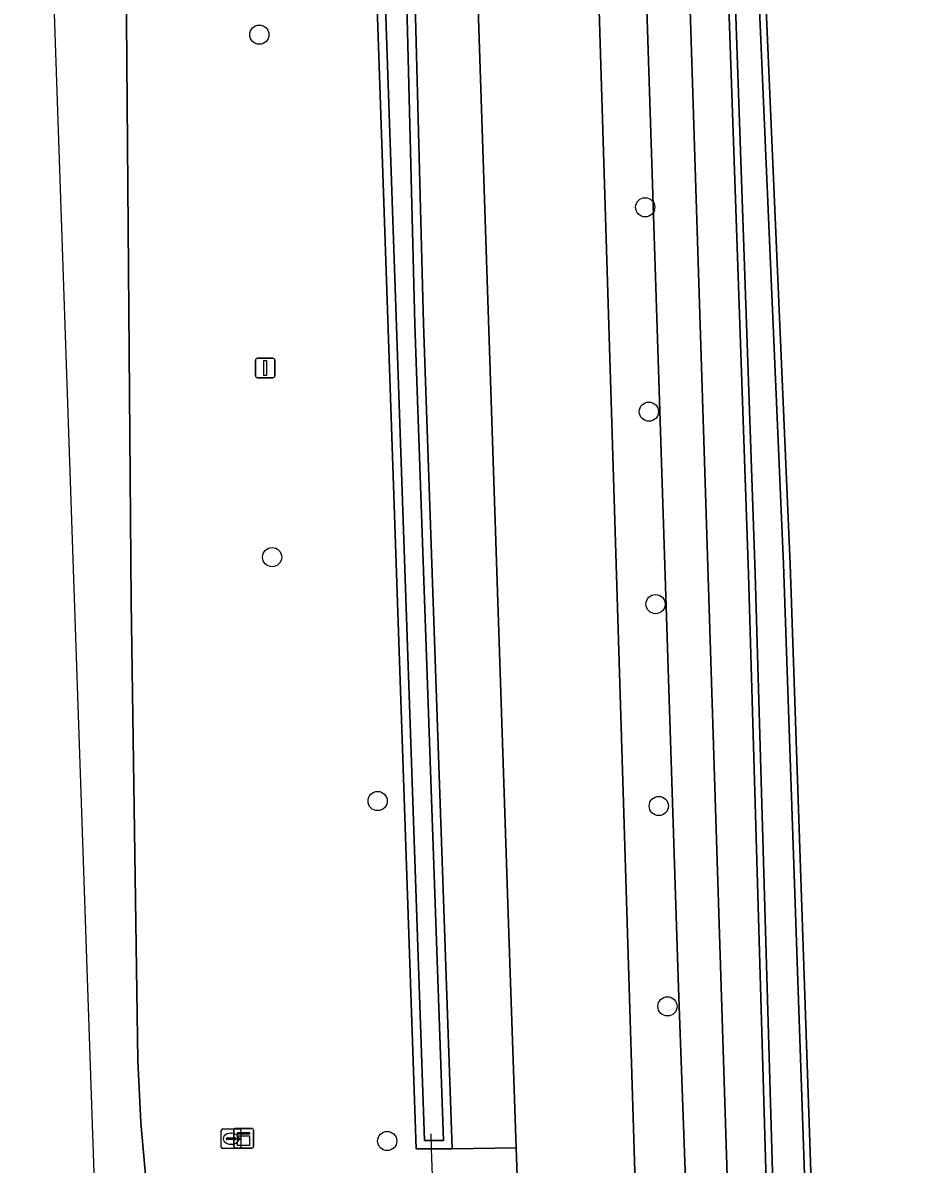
# Model space of a CAD drawing. Extents: x 162510 to 163918, y 388494 to 389774.
# Drawn here: x 162522.8 to 162569, y 388939.6 to 388997.7 of the extents above; entities that cross this region are included whole.
import ezdxf

# ---------------------------------------------------------------- set-up
doc = ezdxf.new("R2010")
doc.units = 0
for name, color, linetype in [('IMGEO_Afsluitpaal', 7, 'Continuous'), ('IMGEO_Berm_groen', 7, 'Continuous'), ('IMGEO_Boom', 7, 'Continuous'), ('IMGEO_Duiker', 7, 'Continuous'), ('IMGEO_Erf', 7, 'Continuous'), ('IMGEO_Kast', 7, 'Continuous'), ('IMGEO_Oever', 7, 'Continuous'), ('IMGEO_Rijbaan_lokaal_gesloten', 7, 'Continuous'), ('IMGEO_Rijbaan_regionaal_gesloten', 7, 'Continuous'), ('IMGEO_Rioolput', 7, 'Continuous'), ('IMGEO_Voetpad_open', 7, 'Continuous'), ('IMGEO_Waterloop', 7, 'Continuous')]:
    doc.layers.add(name, color=color, linetype=linetype)

msp = doc.modelspace()

# ---------------------------------------------------------------- linework, layer by layer
at = {"layer": 'IMGEO_Afsluitpaal'}
for p, q in [((162534.678, 388979.724), (162534.678, 388980.524)), ((162534.678, 388980.524), (162534.678, 388979.724)), ((162534.778, 388980.624), (162535.568, 388980.624)), ((162535.568, 388980.624), (162534.778, 388980.624)), ((162535.668, 388980.524), (162535.668, 388979.724)), ((162535.668, 388979.724), (162535.668, 388980.524)), ((162535.568, 388979.624), (162534.778, 388979.624)), ((162534.778, 388979.624), (162535.568, 388979.624))]:
    msp.add_line(p, q, dxfattribs=at)
msp.add_lwpolyline([(162535.098, 388980.499), (162535.248, 388980.499), (162535.248, 388979.749), (162535.098, 388979.749), (162535.098, 388980.499)], dxfattribs=at)
for centre, start, end in [((162534.778, 388980.524), 90, 180), ((162534.778, 388980.524), 90, 180), ((162535.568, 388980.524), 0, 90), ((162535.568, 388980.524), 360, 90), ((162534.778, 388979.724), 180, 270), ((162534.778, 388979.724), 180, 270), ((162535.568, 388979.724), 270, 0), ((162535.568, 388979.724), 270, 0)]:
    msp.add_arc(centre, 0.1, start, end, dxfattribs=at)
at = {"layer": 'IMGEO_Berm_groen'}
msp.add_lwpolyline([(162543.807, 389066.604), (162543.082, 389082.281), (162543.035, 389082.812), (162540.142, 389082.803), (162541.034, 389046.761), (162542.416, 389014.38), (162542.785, 389000), (162543.238, 388982.378), (162544.704, 388940.345), (162547.973, 388940.397), (162547.592, 388951.292), (162545.973, 389000)], close=True, dxfattribs=at)
for points in [[(162557.64, 388909.822), (162556.233, 388948.545), (162554.571, 389000), (162552.027, 389082.807)], [(162549.626, 389079.22), (162550.263, 389055.871), (162552.144, 389000), (162554.359, 388928.112), (162555.469, 388898.319), (162558.904, 388806.077), (162560.995, 388750), (162561.443, 388736.386)], [(162555.482, 389035.321), (162556.784, 389000), (162558.826, 388935.752), (162559.784, 388909.9), (162562.884, 388911.41), (162563.923, 388911.946), (162562.861, 388911.906), (162561.484, 388911.855), (162559.805, 388969.627), (162558.753, 389000)], [(162528.084, 389000), (162528.341, 388968.251), (162528.689, 388944.843), (162528.839, 388941.677), (162529.193, 388937.678), (162530.043, 388934.731), (162530.757, 388932.669), (162532.187, 388934.223), (162534.049, 388936.247), (162537.685, 388932.796), (162538.613, 388933.806), (162539.511, 388932.95), (162544.076, 388928.528), (162545.846, 388926.813), (162546.717, 388926.017), (162547.197, 388926.503), (162548.457, 388926.534), (162547.973, 388940.397), (162544.704, 388940.345), (162543.637, 388940.341), (162542.875, 388940.338), (162540.824, 389000)]]:
    msp.add_lwpolyline(points, dxfattribs=at)
at = {"layer": 'IMGEO_Boom'}
for centre in [(162534.876, 388997.106), (162554.541, 388988.313), (162554.73, 388977.9), (162535.526, 388970.488), (162555.068, 388968.096), (162540.904, 388958.061), (162555.231, 388957.809), (162555.673, 388947.6), (162541.395, 388940.74)]:
    msp.add_circle(centre, 0.489, dxfattribs=at)
at = {"layer": 'IMGEO_Duiker'}
msp.add_lwpolyline([(162543.608, 388941.114), (162543.637, 388940.341), (162544.076, 388928.528), (162544.204, 388925.086), (162544.265, 388923.449), (162544.49, 388917.392), (162544.51, 388916.869), (162544.884, 388906.812), (162544.893, 388906.576), (162545.214, 388897.949), (162545.319, 388895.129), (162545.332, 388894.768)], dxfattribs=at)
at = {"layer": 'IMGEO_Erf'}
msp.add_lwpolyline([(162573.072, 389083.47), (162567.934, 389084.89), (162565.92, 389085.075), (162565.003, 389085.162), (162560.951, 389085.473), (162557.784, 389085.129), (162557.523, 389080.69), (162560.632, 389000), (162561.923, 388970.136), (162563.311, 388929.674), (162563.923, 388911.946), (162569.898, 388915.03), (162570.179, 388926.053), (162598.167, 388927.269), (162614.582, 388927.982), (162666.94, 388930.257)], dxfattribs=at)
at = {"layer": 'IMGEO_Kast'}
for p, q in [((162533.577, 388940.458), (162533.577, 388941.299)), ((162533.577, 388941.299), (162533.577, 388940.458)), ((162533.652, 388941.383), (162534.493, 388941.383)), ((162534.493, 388941.383), (162533.652, 388941.383)), ((162534.577, 388941.308), (162534.577, 388940.467)), ((162534.577, 388940.467), (162534.577, 388941.308)), ((162534.502, 388940.383), (162533.661, 388940.383)), ((162533.661, 388940.383), (162534.502, 388940.383))]:
    msp.add_line(p, q, dxfattribs=at)
for points in [[(162533.772, 388941.173), (162534.372, 388941.173), (162534.372, 388941.088), (162533.772, 388941.088), (162533.772, 388941.173)], [(162533.772, 388940.998), (162534.372, 388940.998), (162534.372, 388940.509), (162533.772, 388940.509), (162533.772, 388940.998)]]:
    msp.add_lwpolyline(points, dxfattribs=at)
msp.add_circle((162533.856, 388940.847), 0.0377, dxfattribs=at)
for centre, start, end in [((162533.655, 388941.305), 92.4484, 184.28452), ((162533.655, 388941.305), 92.4484, 184.28452), ((162534.499, 388941.305), 2.4484, 94.28452), ((162534.499, 388941.305), 2.4484, 94.28452), ((162533.655, 388940.461), 182.4484, 274.28452), ((162533.655, 388940.461), 182.4484, 274.28452), ((162534.499, 388940.461), 272.4484, 4.28452), ((162534.499, 388940.461), 272.4484, 4.28452)]:
    msp.add_arc(centre, 0.0779, start, end, dxfattribs=at)
at = {"layer": 'IMGEO_Oever'}
for points in [[(162541.034, 389046.761), (162540.142, 389082.803), (162540.03, 389087.348), (162538.075, 389087.239), (162538.254, 389081.426), (162539.019, 389056.558), (162539.503, 389034.03), (162540.824, 389000), (162542.875, 388940.338), (162543.637, 388940.341), (162544.704, 388940.345), (162543.238, 388982.378), (162542.785, 389000), (162542.416, 389014.38)], [(162539.611, 389086.893), (162539.712, 389082.792), (162540.604, 389046.746), (162541.986, 389014.365), (162542.355, 388999.989), (162542.808, 388982.365), (162544.258, 388940.774), (162543.291, 388940.77), (162541.254, 389000.016), (162539.933, 389034.043), (162539.449, 389056.569), (162538.684, 389081.439), (162538.518, 389086.833)], [(162560.632, 389000), (162557.523, 389080.69), (162555.964, 389080.524), (162558.753, 389000), (162559.805, 388969.627), (162561.484, 388911.855), (162562.861, 388911.906), (162563.923, 388911.946), (162563.311, 388929.674), (162561.923, 388970.136)], [(162557.199, 389080.315), (162560.294, 388999.986), (162561.585, 388970.123), (162562.973, 388929.662), (162563.573, 388912.272), (162561.813, 388912.206), (162560.143, 388969.638), (162559.091, 389000.012), (162556.313, 389080.221)]]:
    msp.add_lwpolyline(points, close=True, dxfattribs=at)
at = {"layer": 'IMGEO_Rijbaan_lokaal_gesloten'}
msp.add_lwpolyline([(162552.144, 389000), (162550.263, 389055.871), (162549.626, 389079.22), (162548.836, 389103.513), (162542.643, 389103.346), (162542.794, 389097.755), (162542.807, 389085.766), (162543.035, 389082.812), (162543.082, 389082.281), (162543.807, 389066.604), (162545.973, 389000), (162547.592, 388951.292), (162547.973, 388940.397), (162548.457, 388926.534), (162549.378, 388906.825), (162549.343, 388893.807), (162549.76, 388888.779), (162552.828, 388805.923), (162558.904, 388806.077), (162555.469, 388898.319), (162554.359, 388928.112)], close=True, dxfattribs=at)
at = {"layer": 'IMGEO_Rijbaan_regionaal_gesloten'}
msp.add_lwpolyline([(162537.76, 388773.477), (162537.511, 388784.762), (162536.542, 388808.752), (162536.465, 388815.522), (162535.138, 388841.76), (162534.144, 388854.798), (162533.787, 388868.298), (162530.485, 388868.12), (162529.193, 388937.678), (162528.839, 388941.677), (162528.689, 388944.843), (162528.341, 388968.251), (162528.084, 389000), (162528.308, 389035.787), (162529.495, 389069.241), (162530.272, 389081.426), (162530.847, 389090.437), (162531.162, 389094.886), (162529.323, 389094.968), (162524.33, 389000.689), (162530.479, 388820.962), (162524.933, 388693.486), (162522.824, 388687.961)], dxfattribs=at)
at = {"layer": 'IMGEO_Rioolput'}
for p, q in [((162532.937, 388940.431), (162532.937, 388941.283)), ((162533.012, 388941.357), (162533.864, 388941.357)), ((162533.938, 388941.283), (162533.938, 388940.431)), ((162533.196, 388940.851), (162533.196, 388940.863)), ((162533.634, 388940.814), (162533.236, 388940.814)), ((162533.239, 388940.9), (162533.637, 388940.9)), ((162533.425, 388941.137), (162533.45, 388941.137)), ((162533.68, 388940.863), (162533.68, 388940.851)), ((162533.864, 388940.357), (162533.012, 388940.357)), ((162533.448, 388940.577), (162533.423, 388940.577))]:
    msp.add_line(p, q, dxfattribs=at)
for points in [[(162532.937, 388940.431), (162532.937, 388941.283)], [(162533.012, 388941.357), (162533.864, 388941.357)], [(162533.938, 388941.283), (162533.938, 388940.431)], [(162533.864, 388940.357), (162533.012, 388940.357)]]:
    msp.add_lwpolyline(points, dxfattribs=at)
for centre, radius, start, end in [((162533.014, 388941.281), 0.0765, 91.55205, 178.44795), ((162533.014, 388941.281), 0.0765, 91.55205, 178.44795), ((162533.862, 388941.281), 0.0765, 1.55205, 88.44795), ((162533.862, 388941.281), 0.0765, 1.55205, 88.44795), ((162533.236, 388940.86), 0.0403, 85.87752, 175.75265), ((162533.233, 388940.85), 0.0366, 178.93798, 274.71019), ((162533.637, 388940.857), 0.043, 264.86636, 352.45326), ((162533.641, 388940.862), 0.0386, 1.73085, 96.63898), ((162533.014, 388940.433), 0.0765, 181.55205, 268.44795), ((162533.014, 388940.433), 0.0765, 181.55205, 268.44795), ((162533.862, 388940.433), 0.0765, 271.55205, 358.44795), ((162533.862, 388940.433), 0.0765, 271.55205, 358.44795)]:
    msp.add_arc(centre, radius, start, end, dxfattribs=at)
for centre, major_axis, ratio, start_param, end_param in [((162533.424, 388940.857), (-0.387, 0.002), 0.722429, 4.712389, 7.853982), ((162533.449, 388940.857), (-0.39, 0.002), 0.717154, 1.570796, 4.712389)]:
    msp.add_ellipse(centre, major_axis=major_axis, ratio=ratio, start_param=start_param, end_param=end_param, dxfattribs=at)
at = {"layer": 'IMGEO_Voetpad_open'}
msp.add_lwpolyline([(162554.112, 389084.72), (162552.027, 389082.807), (162554.571, 389000), (162556.233, 388948.545), (162557.64, 388909.822), (162559.784, 388909.9), (162558.826, 388935.752), (162556.784, 389000)], dxfattribs=at)
at = {"layer": 'IMGEO_Waterloop'}
for points in [[(162539.611, 389086.893), (162538.518, 389086.833), (162538.684, 389081.439), (162539.449, 389056.569), (162539.933, 389034.043), (162541.254, 389000.016), (162543.291, 388940.77), (162544.258, 388940.774), (162542.808, 388982.365), (162542.355, 388999.989), (162541.986, 389014.365), (162540.604, 389046.746), (162539.712, 389082.792)], [(162557.199, 389080.315), (162556.313, 389080.221), (162559.091, 389000.012), (162560.143, 388969.638), (162561.813, 388912.206), (162563.573, 388912.272), (162562.973, 388929.662), (162561.585, 388970.123), (162560.294, 388999.986)]]:
    msp.add_lwpolyline(points, close=True, dxfattribs=at)

doc.saveas('drawing.dxf')
